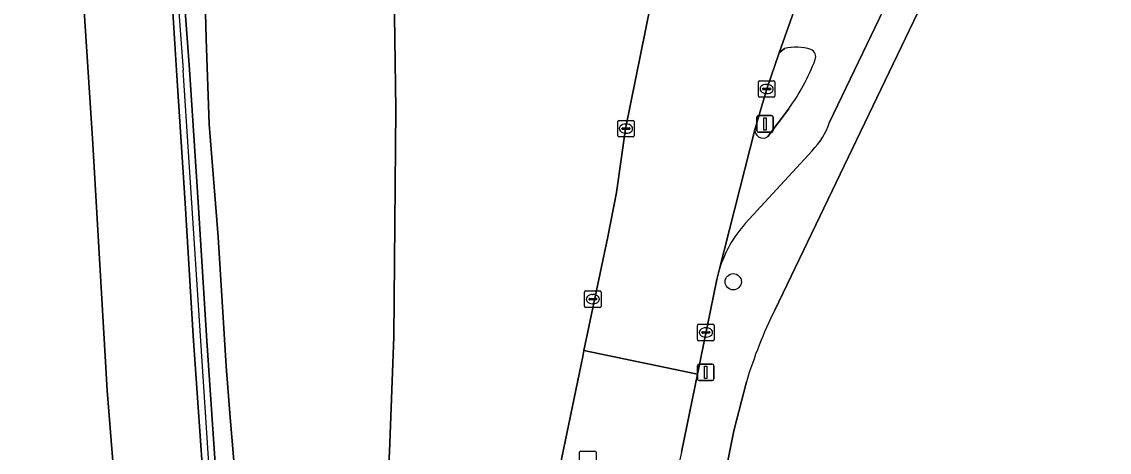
# Model space of a CAD drawing. Extents: x 157692 to 159674, y 381452 to 383291.
# Drawn here: x 157843.2 to 157908.9, y 382160.9 to 382186.9 of the extents above; entities that cross this region are included whole.
import ezdxf

# ---------------------------------------------------------------- set-up
doc = ezdxf.new("R2010")
doc.units = 0
for name, color, linetype in [('IMGEO_Berm_groen', 7, 'Continuous'), ('IMGEO_Boom', 7, 'Continuous'), ('IMGEO_Erf', 7, 'Continuous'), ('IMGEO_Fietspad_gesloten', 7, 'Continuous'), ('IMGEO_Geluidsscherm', 7, 'Continuous'), ('IMGEO_Kolk', 7, 'Continuous'), ('IMGEO_Lichtmast', 7, 'Continuous'), ('IMGEO_Muur', 7, 'Continuous'), ('IMGEO_Rijbaan_autoweg', 7, 'Continuous'), ('IMGEO_Rijbaan_lokaal_open', 7, 'Continuous'), ('IMGEO_Rioolput', 7, 'Continuous'), ('IMGEO_Verkeersbordpaal', 7, 'Continuous'), ('IMGEO_Verkeerseiland_groen', 7, 'Continuous'), ('IMGEO_Voetpad_open', 7, 'Continuous')]:
    doc.layers.add(name, color=color, linetype=linetype)

msp = doc.modelspace()

# ---------------------------------------------------------------- linework, layer by layer
at = {"layer": 'IMGEO_Berm_groen'}
for points in [[(157854.134, 382159.86), (157853.576, 382167.92), (157853.095, 382175.93), (157852.577, 382183.937), (157852.062, 382192.007), (157851.581, 382198.311), (157849.958, 382220.142), (157848.073, 382243.989), (157843.234, 382245.485), (157843.793, 382236.599), (157844.094, 382230.93), (157844.759, 382222.194), (157845.287, 382214.154), (157845.918, 382205.258), (157846.63, 382194.557), (157846.814, 382190.344), (157847.502, 382179.839), (157848.385, 382164.627), (157849.484, 382151.052)], [(157856.596, 382153.721), (157855.811, 382162.991), (157855.578, 382166.084), (157855.09, 382173.905), (157854.553, 382180.709), (157854.37, 382185.846), (157854.169, 382193.723), (157854.049, 382203.775), (157854.032, 382207.085), (157853.96, 382220.233), (157853.93, 382224.452), (157853.868, 382234.518), (157849.191, 382240.142), (157853.366, 382183.997), (157853.884, 382175.99), (157854.387, 382167.927), (157854.923, 382159.92)], [(157875.281, 382157.955), (157876.98, 382166.191), (157877.081, 382166.673), (157877.157, 382167.036), (157878.597, 382173.907), (157879.119, 382176.57), (157879.665, 382180.423), (157881.502, 382189.485)], [(157865.706, 382188.662), (157865.807, 382181.631), (157865.752, 382174.684), (157865.683, 382167.858), (157865.425, 382160.91), (157865.05, 382154.363)]]:
    msp.add_lwpolyline(points, dxfattribs=at)
at = {"layer": 'IMGEO_Boom'}
msp.add_circle((157886.168, 382171.185), 0.489, dxfattribs=at)
at = {"layer": 'IMGEO_Erf'}
for points in [[(157921.747, 382213.498), (157918.23, 382213.933), (157915.395, 382213.943), (157912.276, 382213.126), (157910.565, 382211.964), (157910.225, 382211.733), (157908.933, 382210.407), (157907.986, 382209.159), (157906.17, 382205.936), (157888.668, 382169.476)], [(157886.963, 382165.149), (157886.206, 382162.188), (157881.228, 382137.184), (157879.468, 382128.344), (157879.248, 382127.289), (157877.485, 382118.829), (157876.815, 382115.562)]]:
    msp.add_lwpolyline(points, dxfattribs=at)
msp.add_arc((157913.897, 382157.035), 28.129, 153.75175, 163.23566, dxfattribs=at)
at = {"layer": 'IMGEO_Fietspad_gesloten'}
for points in [[(157891.978, 382180.814), (157905.007, 382207.972)], [(157890.067, 382188.209), (157888.947, 382185.001), (157889.255, 382185.263)], [(157889.505, 382181.61), (157888.254, 382179.951)], [(157887.484, 382180.448), (157885.317, 382171.894)], [(157886.894, 382174.695), (157890.922, 382179.096)]]:
    msp.add_lwpolyline(points, dxfattribs=at)
for centre, radius, start, end in [((157889.961, 382182.164), 3.178, 73.65193, 102.84199), ((157890.639, 382184.758), 0.505, 341.69175, 64.61545), ((157878.311, 382189.585), 13.744, 324.53314, 338.73055), ((157887.96, 382180.34), 0.488, 167.171, 307.14819), ((157887.655, 382182.288), 4.568, 315.66917, 341.17539), ((157892.256, 382169.831), 7.239, 137.79292, 163.44691)]:
    msp.add_arc(centre, radius, start, end, dxfattribs=at)
at = {"layer": 'IMGEO_Geluidsscherm'}
for points in [[(157847.211, 382258.616), (157848.792, 382240.111), (157852.967, 382183.968)], [(157857.29, 382121.328), (157856.183, 382135.883), (157854.537, 382159.9), (157852.967, 382183.968)]]:
    msp.add_lwpolyline(points, dxfattribs=at)
at = {"layer": 'IMGEO_Kolk'}
for p, q in [((157887.683, 382182.398), (157887.683, 382183.25)), ((157887.758, 382183.324), (157888.61, 382183.324)), ((157888.171, 382183.104), (157888.196, 382183.104)), ((157888.684, 382183.25), (157888.684, 382182.398)), ((157888.61, 382182.324), (157887.758, 382182.324)), ((157887.942, 382182.818), (157887.942, 382182.83)), ((157888.38, 382182.781), (157887.982, 382182.781)), ((157887.985, 382182.867), (157888.383, 382182.867)), ((157888.194, 382182.544), (157888.169, 382182.544)), ((157888.426, 382182.83), (157888.426, 382182.818)), ((157879.193, 382180.003), (157879.193, 382180.855)), ((157879.268, 382180.929), (157880.12, 382180.929)), ((157879.452, 382180.423), (157879.452, 382180.435)), ((157879.89, 382180.386), (157879.492, 382180.386)), ((157879.495, 382180.472), (157879.893, 382180.472)), ((157879.681, 382180.709), (157879.706, 382180.709)), ((157879.936, 382180.435), (157879.936, 382180.423)), ((157880.194, 382180.855), (157880.194, 382180.003)), ((157880.12, 382179.929), (157879.268, 382179.929)), ((157879.704, 382180.149), (157879.679, 382180.149)), ((157877.194, 382169.711), (157877.194, 382170.563)), ((157877.269, 382170.637), (157878.121, 382170.637)), ((157878.195, 382170.563), (157878.195, 382169.711)), ((157877.453, 382170.131), (157877.453, 382170.143)), ((157877.891, 382170.094), (157877.493, 382170.094)), ((157877.496, 382170.18), (157877.894, 382170.18)), ((157877.705, 382169.857), (157877.68, 382169.857)), ((157877.682, 382170.417), (157877.707, 382170.417)), ((157877.937, 382170.143), (157877.937, 382170.131)), ((157878.121, 382169.637), (157877.269, 382169.637)), ((157884.017, 382167.699), (157884.017, 382168.551)), ((157884.092, 382168.625), (157884.944, 382168.625)), ((157885.018, 382168.551), (157885.018, 382167.699)), ((157884.276, 382168.119), (157884.276, 382168.131)), ((157884.714, 382168.082), (157884.316, 382168.082)), ((157884.319, 382168.168), (157884.717, 382168.168)), ((157884.505, 382168.405), (157884.53, 382168.405)), ((157884.76, 382168.131), (157884.76, 382168.119)), ((157884.944, 382167.625), (157884.092, 382167.625)), ((157884.528, 382167.845), (157884.503, 382167.845))]:
    msp.add_line(p, q, dxfattribs=at)
for points in [[(157887.683, 382182.398), (157887.683, 382183.25)], [(157887.758, 382183.324), (157888.61, 382183.324)], [(157888.684, 382183.25), (157888.684, 382182.398)], [(157888.61, 382182.324), (157887.758, 382182.324)], [(157879.193, 382180.003), (157879.193, 382180.855)], [(157879.268, 382180.929), (157880.12, 382180.929)], [(157880.194, 382180.855), (157880.194, 382180.003)], [(157880.12, 382179.929), (157879.268, 382179.929)], [(157877.194, 382169.711), (157877.194, 382170.563)], [(157877.269, 382170.637), (157878.121, 382170.637)], [(157878.195, 382170.563), (157878.195, 382169.711)], [(157878.121, 382169.637), (157877.269, 382169.637)], [(157884.017, 382167.699), (157884.017, 382168.551)], [(157884.092, 382168.625), (157884.944, 382168.625)], [(157885.018, 382168.551), (157885.018, 382167.699)], [(157884.944, 382167.625), (157884.092, 382167.625)]]:
    msp.add_lwpolyline(points, dxfattribs=at)
for centre, radius, start, end in [((157887.76, 382183.248), 0.0765, 91.55205, 178.44795), ((157887.76, 382183.248), 0.0765, 91.55205, 178.44795), ((157888.608, 382183.248), 0.0765, 1.55205, 88.44795), ((157888.608, 382183.248), 0.0765, 1.55205, 88.44795), ((157887.76, 382182.4), 0.0765, 181.55205, 268.44795), ((157887.76, 382182.4), 0.0765, 181.55205, 268.44795), ((157887.982, 382182.827), 0.0403, 85.87752, 175.75265), ((157887.979, 382182.817), 0.0366, 178.93798, 274.71019), ((157888.383, 382182.824), 0.043, 264.86636, 352.45326), ((157888.387, 382182.829), 0.0386, 1.73085, 96.63898), ((157888.608, 382182.4), 0.0765, 271.55205, 358.44795), ((157888.608, 382182.4), 0.0765, 271.55205, 358.44795), ((157879.27, 382180.853), 0.0765, 91.55205, 178.44795), ((157879.27, 382180.853), 0.0765, 91.55205, 178.44795), ((157879.492, 382180.432), 0.0403, 85.87752, 175.75265), ((157879.489, 382180.422), 0.0366, 178.93798, 274.71019), ((157879.893, 382180.429), 0.043, 264.86636, 352.45326), ((157879.897, 382180.434), 0.0386, 1.73085, 96.63898), ((157880.118, 382180.853), 0.0765, 1.55205, 88.44795), ((157880.118, 382180.853), 0.0765, 1.55205, 88.44795), ((157879.27, 382180.005), 0.0765, 181.55205, 268.44795), ((157879.27, 382180.005), 0.0765, 181.55205, 268.44795), ((157880.118, 382180.005), 0.0765, 271.55205, 358.44795), ((157880.118, 382180.005), 0.0765, 271.55205, 358.44795), ((157877.271, 382170.561), 0.0765, 91.55205, 178.44795), ((157877.271, 382170.561), 0.0765, 91.55205, 178.44795), ((157878.119, 382170.561), 0.0765, 1.55205, 88.44795), ((157878.119, 382170.561), 0.0765, 1.55205, 88.44795), ((157877.493, 382170.14), 0.0403, 85.87752, 175.75265), ((157877.49, 382170.13), 0.0366, 178.93798, 274.71019), ((157877.894, 382170.137), 0.043, 264.86636, 352.45326), ((157877.898, 382170.142), 0.0386, 1.73085, 96.63898), ((157877.271, 382169.713), 0.0765, 181.55205, 268.44795), ((157877.271, 382169.713), 0.0765, 181.55205, 268.44795), ((157878.119, 382169.713), 0.0765, 271.55205, 358.44795), ((157878.119, 382169.713), 0.0765, 271.55205, 358.44795), ((157884.094, 382168.549), 0.0765, 91.55205, 178.44795), ((157884.094, 382168.549), 0.0765, 91.55205, 178.44795), ((157884.942, 382168.549), 0.0765, 1.55205, 88.44795), ((157884.942, 382168.549), 0.0765, 1.55205, 88.44795), ((157884.316, 382168.128), 0.0403, 85.87752, 175.75265), ((157884.313, 382168.118), 0.0366, 178.93798, 274.71019), ((157884.717, 382168.125), 0.043, 264.86636, 352.45326), ((157884.721, 382168.13), 0.0386, 1.73085, 96.63898), ((157884.094, 382167.701), 0.0765, 181.55205, 268.44795), ((157884.094, 382167.701), 0.0765, 181.55205, 268.44795), ((157884.942, 382167.701), 0.0765, 271.55205, 358.44795), ((157884.942, 382167.701), 0.0765, 271.55205, 358.44795)]:
    msp.add_arc(centre, radius, start, end, dxfattribs=at)
for centre, major_axis, ratio, start_param, end_param in [((157888.17, 382182.824), (-0.387, 0.002), 0.722429, 4.712389, 7.853982), ((157888.195, 382182.824), (-0.39, 0.002), 0.717154, 1.570796, 4.712389), ((157879.68, 382180.429), (-0.387, 0.002), 0.722429, 4.712389, 7.853982), ((157879.705, 382180.429), (-0.39, 0.002), 0.717154, 1.570796, 4.712389), ((157877.681, 382170.137), (-0.387, 0.002), 0.722429, 4.712389, 7.853982), ((157877.706, 382170.137), (-0.39, 0.002), 0.717154, 1.570796, 4.712389), ((157884.504, 382168.125), (-0.387, 0.002), 0.722429, 4.712389, 7.853982), ((157884.529, 382168.125), (-0.39, 0.002), 0.717154, 1.570796, 4.712389)]:
    msp.add_ellipse(centre, major_axis=major_axis, ratio=ratio, start_param=start_param, end_param=end_param, dxfattribs=at)
at = {"layer": 'IMGEO_Lichtmast'}
for p, q in [((157884.005, 382165.316), (157884.005, 382166.116)), ((157884.005, 382166.116), (157884.005, 382165.316)), ((157884.105, 382166.216), (157884.895, 382166.216)), ((157884.895, 382166.216), (157884.105, 382166.216)), ((157884.995, 382166.116), (157884.995, 382165.316)), ((157884.995, 382165.316), (157884.995, 382166.116)), ((157884.895, 382165.216), (157884.105, 382165.216)), ((157884.105, 382165.216), (157884.895, 382165.216))]:
    msp.add_line(p, q, dxfattribs=at)
msp.add_lwpolyline([(157884.425, 382166.091), (157884.575, 382166.091), (157884.575, 382165.341), (157884.425, 382165.341), (157884.425, 382166.091)], dxfattribs=at)
for centre, start, end in [((157884.105, 382166.116), 90, 180), ((157884.105, 382166.116), 90, 180), ((157884.895, 382166.116), 0, 90), ((157884.895, 382166.116), 360, 90), ((157884.105, 382165.316), 180, 270), ((157884.105, 382165.316), 180, 270), ((157884.895, 382165.316), 270, 0), ((157884.895, 382165.316), 270, 0)]:
    msp.add_arc(centre, 0.1, start, end, dxfattribs=at)
at = {"layer": 'IMGEO_Muur'}
msp.add_lwpolyline([(157854.923, 382159.92), (157854.387, 382167.927), (157853.884, 382175.99), (157853.366, 382183.997), (157849.191, 382240.142), (157848.073, 382243.989), (157849.958, 382220.142), (157851.581, 382198.311), (157852.062, 382192.007), (157852.577, 382183.937), (157853.095, 382175.93), (157853.576, 382167.92), (157854.134, 382159.86)], dxfattribs=at)
at = {"layer": 'IMGEO_Rijbaan_autoweg'}
for points in [[(157849.484, 382151.052), (157848.385, 382164.627), (157847.502, 382179.839), (157846.814, 382190.344), (157846.63, 382194.557), (157845.918, 382205.258), (157845.287, 382214.154), (157844.759, 382222.194), (157844.094, 382230.93), (157843.793, 382236.599)], [(157865.05, 382154.363), (157865.425, 382160.91), (157865.683, 382167.858), (157865.752, 382174.684), (157865.807, 382181.631), (157865.706, 382188.662), (157865.514, 382195.617), (157865.442, 382202.79), (157865.456, 382213.905), (157865.463, 382219.243), (157865.51, 382224.16), (157865.783, 382227.207), (157866.649, 382230.219), (157867.699, 382231.891), (157869.073, 382233.701), (157870.657, 382235.915)], [(157853.868, 382234.518), (157853.93, 382224.452), (157853.96, 382220.233), (157854.032, 382207.085), (157854.049, 382203.775), (157854.169, 382193.723), (157854.37, 382185.846), (157854.553, 382180.709), (157855.09, 382173.905), (157855.578, 382166.084), (157855.811, 382162.991), (157856.596, 382153.721)]]:
    msp.add_lwpolyline(points, dxfattribs=at)
at = {"layer": 'IMGEO_Rijbaan_lokaal_open'}
for points in [[(157886.308, 382207.941), (157885.895, 382208.078), (157883.452, 382208.349), (157883.45, 382208.325), (157882.032, 382194.278), (157881.746, 382191.053), (157881.502, 382189.485), (157879.665, 382180.423), (157879.119, 382176.57), (157878.597, 382173.907), (157877.157, 382167.036), (157884.009, 382165.611), (157885.174, 382171.328), (157885.317, 382171.894), (157887.484, 382180.448), (157888.184, 382182.824), (157888.947, 382185.001), (157890.067, 382188.209), (157891.299, 382191.344), (157894.068, 382198.036)], [(157883.035, 382160.885), (157884.009, 382165.611), (157877.157, 382167.036), (157877.081, 382166.673), (157876.98, 382166.191), (157875.281, 382157.955)]]:
    msp.add_lwpolyline(points, dxfattribs=at)
at = {"layer": 'IMGEO_Rioolput'}
for p, q in [((157876.887, 382160.037), (157876.887, 382160.889)), ((157876.962, 382160.963), (157877.814, 382160.963)), ((157877.888, 382160.889), (157877.888, 382160.037))]:
    msp.add_line(p, q, dxfattribs=at)
for points in [[(157876.887, 382160.037), (157876.887, 382160.889)], [(157876.962, 382160.963), (157877.814, 382160.963)], [(157877.888, 382160.889), (157877.888, 382160.037)]]:
    msp.add_lwpolyline(points, dxfattribs=at)
for centre, start, end in [((157876.964, 382160.887), 91.55205, 178.44795), ((157876.964, 382160.887), 91.55205, 178.44795), ((157877.812, 382160.887), 1.55205, 88.44795), ((157877.812, 382160.887), 1.55205, 88.44795)]:
    msp.add_arc(centre, 0.0765, start, end, dxfattribs=at)
at = {"layer": 'IMGEO_Verkeersbordpaal'}
for p, q in [((157887.589, 382180.314), (157887.589, 382181.114)), ((157887.589, 382181.114), (157887.589, 382180.314)), ((157887.689, 382181.214), (157888.479, 382181.214)), ((157888.479, 382181.214), (157887.689, 382181.214)), ((157888.579, 382181.114), (157888.579, 382180.314)), ((157888.579, 382180.314), (157888.579, 382181.114)), ((157888.479, 382180.214), (157887.689, 382180.214)), ((157887.689, 382180.214), (157888.479, 382180.214))]:
    msp.add_line(p, q, dxfattribs=at)
msp.add_lwpolyline([(157888.009, 382181.089), (157888.159, 382181.089), (157888.159, 382180.339), (157888.009, 382180.339), (157888.009, 382181.089)], dxfattribs=at)
for centre, start, end in [((157887.689, 382181.114), 90, 180), ((157887.689, 382181.114), 90, 180), ((157888.479, 382181.114), 0, 90), ((157888.479, 382181.114), 360, 90), ((157887.689, 382180.314), 180, 270), ((157887.689, 382180.314), 180, 270), ((157888.479, 382180.314), 270, 0), ((157888.479, 382180.314), 270, 0)]:
    msp.add_arc(centre, 0.1, start, end, dxfattribs=at)
at = {"layer": 'IMGEO_Verkeerseiland_groen'}
for points in [[(157889.255, 382185.263), (157888.947, 382185.001), (157888.184, 382182.824), (157887.484, 382180.448)], [(157888.254, 382179.951), (157889.505, 382181.61)]]:
    msp.add_lwpolyline(points, dxfattribs=at)
for centre, radius, start, end in [((157889.961, 382182.164), 3.178, 73.65193, 102.84199), ((157890.639, 382184.758), 0.505, 341.69175, 64.61545), ((157878.311, 382189.585), 13.744, 324.53314, 338.73055), ((157887.96, 382180.34), 0.488, 167.171, 307.14819)]:
    msp.add_arc(centre, radius, start, end, dxfattribs=at)
at = {"layer": 'IMGEO_Voetpad_open'}
for points in [[(157905.007, 382207.972), (157891.978, 382180.814)], [(157888.668, 382169.476), (157906.17, 382205.936)], [(157890.922, 382179.096), (157886.894, 382174.695)], [(157885.317, 382171.894), (157885.174, 382171.328), (157884.009, 382165.611), (157883.035, 382160.885), (157881.073, 382151.961), (157878.215, 382137.998), (157881.228, 382137.184), (157886.206, 382162.188), (157886.963, 382165.149)]]:
    msp.add_lwpolyline(points, dxfattribs=at)
for centre, radius, start, end in [((157887.655, 382182.288), 4.568, 315.66917, 341.17539), ((157892.256, 382169.831), 7.239, 137.79292, 163.44691), ((157913.897, 382157.035), 28.129, 153.75175, 163.23566)]:
    msp.add_arc(centre, radius, start, end, dxfattribs=at)

doc.saveas('drawing.dxf')
